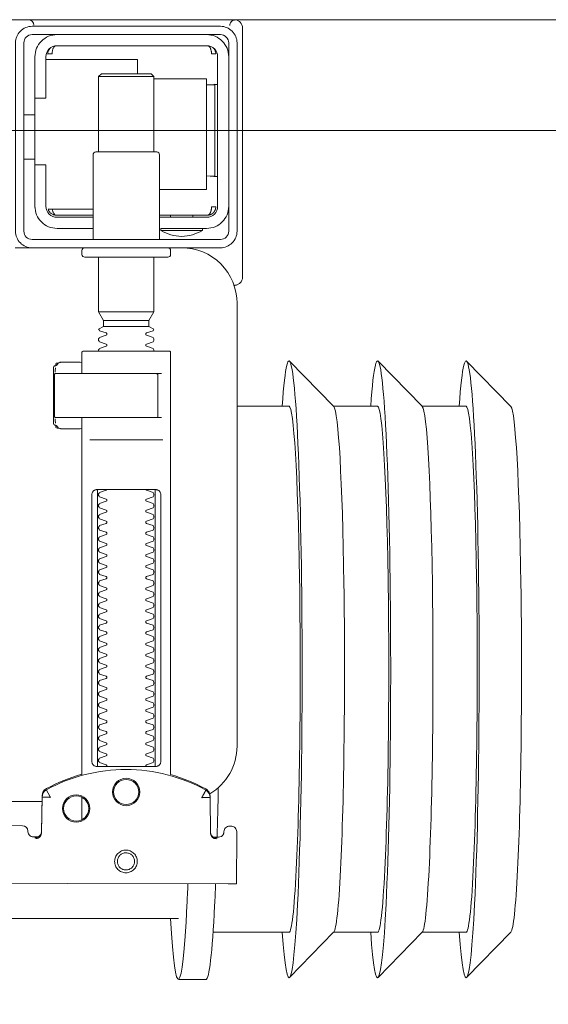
# Model space of a CAD drawing. Header units: millimetres. Extents: x 23192 to 177760, y -399809 to -79279.
# Tile 271 of 656: x 59392 to 59401, y -194639 to -194621. Entities that reach past the tile are written whole.
import ezdxf

# ---------------------------------------------------------------- set-up
doc = ezdxf.new("R2010")
doc.units = ezdxf.units.MM
doc.layers.get('0').update_dxf_attribs({"lineweight": 0})
doc.layers.add('!! 2 ZABUDOWA GK-MDF', color=54, linetype='Continuous', lineweight=13)
doc.layers.add('!!_@ wypos sanit nd', color=7, linetype='Continuous', lineweight=0, plot=False)

# ---------------------------------------------------------------- blocks, each defined once
blk = doc.blocks.new('A$Cff2eaf8b')
for points in [[(-0.18941, 0.09963), (-0.19441, 0.09963)], [(-0.24945, 0.09108), (-0.24147, 0.09927)], [(-0.24136, 0.09113), (-0.23342, 0.09113), (-0.22548, 0.09927)], [(-0.22538, 0.09113), (-0.21743, 0.09113), (-0.2095, 0.09927)], [(-0.19567, 0.09113), (-0.20939, 0.09113)], [(-0.18941, 0.08863), (-0.04454, 0.08863), (-0.04035, 0.08853), (-0.03617, 0.08824), (-0.032, 0.08775), (-0.02786, 0.08707), (-0.02376, 0.08619), (-0.0197, 0.08513), (-0.0157, 0.08388), (-0.01176, 0.08244), (-0.00789, 0.08082), (-0.0041, 0.07902), (-0.0004, 0.07705), (0.0032, 0.0749), (0.0067, 0.0726), (0.01009, 0.07012), (0.01337, 0.0675)], [(-0.19839, 0.08237), (-0.11148, 0.08219)], [(-0.19594, 0.07411), (-0.19609, 0.07411), (-0.19639, 0.07411), (-0.19593, 0.07402), (-0.19578, 0.07396), (-0.19564, 0.07387), (-0.19551, 0.07376), (-0.1954, 0.07363), (-0.19532, 0.07349), (-0.19526, 0.07333), (-0.19523, 0.07317)], [(-0.16479, 0.06647), (-0.16466, 0.07302), (-0.16465, 0.07318), (-0.16461, 0.07333), (-0.16454, 0.07348), (-0.16445, 0.07361), (-0.16435, 0.07373), (-0.16422, 0.07383), (-0.16409, 0.07391), (-0.16394, 0.07396), (-0.16349, 0.07404), (-0.1638, 0.07405), (-0.16395, 0.07405)], [(-0.172, 0.07079), (-0.172, 0.06674)], [(0.16493, 0.0675), (-0.16477, 0.0675)], [(-0.172, 0.06279), (-0.172, -0.00182)], [(-0.1852, 0.06018), (-0.1852, 0.01218)], [(-0.1748, 0.01218), (-0.1748, 0.06018)], [(-0.17342, 0.00218), (-0.18659, 0.00218)], [(-0.172, 0.00012), (-0.17167, 0.00018), (-0.1682, 0.00018), (-0.1681, 0.00018), (-0.16799, 0.00016), (-0.16789, 0.00007), (-0.16779, 0.00006), (-0.16762, 0.00005), (-0.16752, 0.00005), (-0.16741, 0.00003), (-0.1673, -0.00004), (-0.16725, -0.00018), (-0.16725, -0.00044), (-0.16711, -0.00046), (-0.16701, -0.0005), (-0.16693, -0.00056), (-0.16688, -0.0007), (-0.16688, -0.01094), (-0.16692, -0.01107), (-0.16701, -0.01115), (-0.16725, -0.0112), (-0.16725, -0.01147), (-0.16728, -0.01157), (-0.16735, -0.01164), (-0.16746, -0.01168), (-0.16762, -0.01169), (-0.16775, -0.0117), (-0.16789, -0.01172), (-0.16797, -0.01179), (-0.16807, -0.01182), (-0.1682, -0.01182), (-0.17167, -0.01182), (-0.172, -0.01177)], [(-0.16829, 0.00017), (-0.16772, 0.00003), (-0.16738, -0.00042)], [(-0.16723, -0.00083), (-0.16714, -0.00136), (-0.16713, -0.00163)], [(-0.18633, -0.00182), (-0.17526, -0.00182), (-0.17367, -0.00182)], [(-0.24945, -0.00383), (-0.24147, -0.01202)], [(-0.24136, -0.00387), (-0.23342, -0.00387), (-0.22548, -0.01202)], [(-0.22538, -0.00387), (-0.21743, -0.00387), (-0.2095, -0.01202)], [(-0.2, -0.00387), (-0.20939, -0.00387)], [(-0.18633, -0.00982), (-0.18551, -0.00982), (-0.18567, -0.00972), (-0.1857, -0.00962)], [(-0.16713, -0.01002), (-0.16714, -0.01028), (-0.16723, -0.01081)], [(-0.16738, -0.01122), (-0.16772, -0.01167), (-0.16829, -0.01182)], [(-0.1841, -0.0183), (-0.1759, -0.0183)], [(-0.1759, -0.01936), (-0.1841, -0.01936)], [(-0.175, -0.02092), (-0.185, -0.02092)], [(-0.20001, -0.0258), (-0.19988, -0.02576), (-0.19976, -0.02573), (-0.19963, -0.02571), (-0.19948, -0.02571)], [(-0.20099, -0.02721), (-0.20099, -0.0722)], [(-0.19478, -0.0384), (-0.186, -0.0384)], [(-0.192, -0.038), (-0.192, -0.0384)], [(-0.188, -0.038), (-0.188, -0.0384)], [(-0.16664, -0.0395), (-0.16666, -0.03934), (-0.16669, -0.03923), (-0.16672, -0.03912), (-0.16675, -0.03902), (-0.16679, -0.03892), (-0.16684, -0.03881), (-0.16689, -0.03872), (-0.16695, -0.03863), (-0.16702, -0.03855), (-0.1671, -0.03848), (-0.16718, -0.03843), (-0.16729, -0.0384), (-0.16718, -0.03841), (-0.16708, -0.03842), (-0.16696, -0.03845), (-0.16686, -0.03848), (-0.16677, -0.03851), (-0.16666, -0.03856), (-0.16657, -0.03861), (-0.16646, -0.03868), (-0.16636, -0.03876), (-0.16627, -0.03884), (-0.16618, -0.03894), (-0.1661, -0.03904), (-0.16603, -0.03915), (-0.16598, -0.03926), (-0.16593, -0.03938), (-0.16589, -0.0395), (-0.174, -0.0395)], [(-0.174, -0.0384), (-0.16722, -0.0384)], [(-0.185, -0.063), (-0.1945, -0.063), (-0.1945, -0.043), (-0.186, -0.043)], [(-0.19591, -0.04539), (-0.19602, -0.04539), (-0.19616, -0.04539), (-0.19632, -0.04539), (-0.1965, -0.04539)], [(-0.1615, -0.0485), (-0.1635, -0.0485)], [(-0.185, -0.0498), (-0.185, -0.06342), (-0.1845, -0.06392), (-0.1755, -0.06392), (-0.175, -0.06342), (-0.175, -0.0498)], [(-0.1615, -0.0565), (-0.1635, -0.0565)], [(-0.1965, -0.06201), (-0.19632, -0.06201), (-0.19616, -0.06201), (-0.19602, -0.06201), (-0.19591, -0.06201)], [(-0.175, -0.06342), (-0.185, -0.06342)], [(-0.182, -0.06392), (-0.182, -0.0665), (-0.1655, -0.0665)], [(-0.16636, -0.06865), (-0.16625, -0.06854), (-0.16619, -0.06847), (-0.16612, -0.06839), (-0.16606, -0.0683), (-0.16601, -0.0682), (-0.16596, -0.06811), (-0.16592, -0.06801), (-0.16589, -0.0679), (-0.16586, -0.0678), (-0.16584, -0.06769), (-0.16583, -0.06759), (-0.16583, -0.06749), (-0.16593, -0.0675), (-0.16607, -0.0675), (-0.1663, -0.0675), (-0.16641, -0.0675), (-0.16651, -0.0675), (-0.16661, -0.0675), (-0.16661, -0.0676), (-0.16662, -0.0677), (-0.16663, -0.0678), (-0.16664, -0.0679), (-0.16665, -0.068), (-0.16667, -0.06811), (-0.1667, -0.06821), (-0.16673, -0.06831), (-0.16676, -0.06841), (-0.1668, -0.06852), (-0.16685, -0.06862), (-0.1669, -0.06871), (-0.16697, -0.0688), (-0.16704, -0.06887), (-0.16712, -0.06893), (-0.16725, -0.069), (-0.19475, -0.069), (-0.19493, -0.0689), (-0.19501, -0.06882), (-0.19508, -0.06874), (-0.19513, -0.06865), (-0.19518, -0.06855), (-0.19522, -0.06846), (-0.19526, -0.06835), (-0.19529, -0.06825), (-0.19532, -0.06813), (-0.19534, -0.06803), (-0.19536, -0.06793), (-0.19537, -0.06783), (-0.19538, -0.06772), (-0.19539, -0.0676), (-0.19539, -0.0675), (-0.19617, -0.06751), (-0.19616, -0.06762), (-0.19615, -0.06772), (-0.19613, -0.06783), (-0.19611, -0.06793), (-0.19607, -0.06803), (-0.19603, -0.06813), (-0.19598, -0.06823), (-0.19593, -0.06832), (-0.19586, -0.06841), (-0.19579, -0.06849), (-0.19572, -0.06857), (-0.19563, -0.06865)]]:
    blk.add_lwpolyline(points)
for points in [[(-0.19989, 0.08236), (-0.19995, 0.07336, 0.009369), (-0.19994, 0.07293), (-0.19992, 0.07276), (-0.19986, 0.07259), (-0.19979, 0.07243), (-0.19968, 0.07229), (-0.19955, 0.07217), (-0.19941, 0.07208), (-0.19924, 0.07201), (-0.19908, 0.07197), (-0.19895, 0.07196), (-0.1988, 0.07196)], [(-0.16413, 0.07389), (-0.16324, 0.07389), (-0.16303, 0.07386), (-0.16283, 0.0738), (-0.16264, 0.07369), (-0.16249, 0.07354), (-0.16237, 0.07337), (-0.16228, 0.07317), (-0.16225, 0.07297, 0.002299), (-0.16224, 0.07285, 0.40455), (-0.16124, 0.07188), (-0.11145, 0.07178)], [(-0.19576, 0.07395), (-0.19665, 0.07395, 0.282591), (-0.19754, 0.0734), (-0.19758, 0.07331), (-0.19761, 0.0732), (-0.19763, 0.07311), (-0.19764, 0.07296, -0.415352), (-0.19865, 0.07196)], [(-0.19623, 0.07426), (-0.19588, 0.0742), (-0.19555, 0.07399), (-0.19533, 0.07367), (-0.19523, 0.07332), (-0.19513, 0.06676), (-0.19513, 0.0667, 0.265347), (-0.19435, 0.06544, 0.125711), (-0.17997, 0.06173, 0.125711), (-0.16558, 0.06538, 0.26954), (-0.1648, 0.06667), (-0.16467, 0.07322), (-0.16464, 0.07344), (-0.16456, 0.07365), (-0.16444, 0.07383), (-0.16428, 0.07399), (-0.1641, 0.0741), (-0.16389, 0.07417), (-0.16368, 0.0742)], [(-0.15993, -0.0325), (-0.17249, -0.0325, 0.405519), (-0.172, -0.032), (-0.172, -0.0313, 0.414214), (-0.1725, -0.0308), (-0.1875, -0.0308, 0.414214), (-0.188, -0.0313), (-0.188, -0.032, 0.405519), (-0.18751, -0.0325), (-0.19, -0.0325, -0.414214), (-0.2, -0.0225), (-0.2, 0.0575, -0.266001), (-0.19506, 0.06612)], [(-0.19513, 0.06651), (-0.19511, 0.06632), (-0.19509, 0.06622), (-0.19506, 0.06612), (-0.19503, 0.06602), (-0.19498, 0.06592), (-0.19493, 0.06582), (-0.19488, 0.06573), (-0.19482, 0.06564), (-0.19475, 0.06556), (-0.19468, 0.06548), (-0.1946, 0.06541), (-0.19452, 0.06535), (-0.19443, 0.06529), (-0.19434, 0.06524), (-0.19358, 0.06483), (-0.19281, 0.06445), (-0.19203, 0.0641), (-0.19125, 0.06376), (-0.19045, 0.06345), (-0.18964, 0.06316), (-0.18882, 0.06289), (-0.188, 0.06265), (-0.188, -0.01362, 0.414214), (-0.1878, -0.01382), (-0.17545, -0.01382), (-0.1722, -0.01382, 0.414214), (-0.172, -0.01362), (-0.172, -0.00982)], [(-0.172, 0.0626), (-0.17117, 0.06284), (-0.17034, 0.0631), (-0.16952, 0.06339), (-0.16872, 0.0637), (-0.16792, 0.06404), (-0.16713, 0.06439), (-0.16635, 0.06477), (-0.16558, 0.06518), (-0.16557, 0.06518, 0.269546), (-0.16479, 0.06647)], [(-0.18353, 0.01118, 0.182836), (-0.18364, 0.01127), (-0.18485, 0.01168, 0.050055), (-0.185, 0.01194), (-0.185, 0.01222, 0.050055), (-0.18485, 0.01248), (-0.18364, 0.01289, 0.719897), (-0.18364, 0.01327), (-0.18485, 0.01368, 0.050055), (-0.185, 0.01394), (-0.185, 0.01422, 0.050055), (-0.18485, 0.01448), (-0.18364, 0.01489, 0.719897), (-0.18364, 0.01527), (-0.18485, 0.01568, 0.050055), (-0.185, 0.01594), (-0.185, 0.01622, 0.050055), (-0.18485, 0.01648), (-0.18364, 0.01689, 0.719897), (-0.18364, 0.01727), (-0.18485, 0.01768, 0.050055), (-0.185, 0.01794), (-0.185, 0.01822, 0.050055), (-0.18485, 0.01848), (-0.18364, 0.01889, 0.719897), (-0.18364, 0.01927), (-0.18485, 0.01968, 0.050055), (-0.185, 0.01994), (-0.185, 0.02022, 0.050055), (-0.18485, 0.02048), (-0.18364, 0.02089, 0.719897), (-0.18364, 0.02127), (-0.18485, 0.02168, 0.050055), (-0.185, 0.02194), (-0.185, 0.02222, 0.050055), (-0.18485, 0.02248), (-0.18364, 0.02289, 0.719897), (-0.18364, 0.02327), (-0.18485, 0.02368, 0.050055), (-0.185, 0.02394), (-0.185, 0.02422, 0.050055), (-0.18485, 0.02448), (-0.18364, 0.02489, 0.719897), (-0.18364, 0.02527), (-0.18485, 0.02568, 0.050055), (-0.185, 0.02594), (-0.185, 0.02622, 0.050055), (-0.18485, 0.02648), (-0.18364, 0.02689, 0.719897), (-0.18364, 0.02727), (-0.18485, 0.02768, 0.050055), (-0.185, 0.02794), (-0.185, 0.02822, 0.050055), (-0.18485, 0.02848), (-0.18364, 0.02889, 0.719897), (-0.18364, 0.02927), (-0.18485, 0.02968, 0.050055), (-0.185, 0.02994), (-0.185, 0.03022, 0.050055), (-0.18485, 0.03048), (-0.18364, 0.03089, 0.719897), (-0.18364, 0.03127), (-0.18485, 0.03168, 0.050055), (-0.185, 0.03194), (-0.185, 0.03222, 0.050055), (-0.18485, 0.03248), (-0.18364, 0.03289, 0.719897), (-0.18364, 0.03327), (-0.18485, 0.03368, 0.050055), (-0.185, 0.03394), (-0.185, 0.03422, 0.050055), (-0.18485, 0.03448), (-0.18364, 0.03489, 0.719897), (-0.18364, 0.03527), (-0.18485, 0.03568, 0.050055), (-0.185, 0.03594), (-0.185, 0.03622, 0.050055), (-0.18485, 0.03648), (-0.18364, 0.03689, 0.719897), (-0.18364, 0.03727), (-0.18485, 0.03768, 0.050055), (-0.185, 0.03794), (-0.185, 0.03822, 0.050055), (-0.18485, 0.03848), (-0.18364, 0.03889, 0.719897), (-0.18364, 0.03927), (-0.18485, 0.03968, 0.050055), (-0.185, 0.03994), (-0.185, 0.04022, 0.050055), (-0.18485, 0.04048), (-0.18364, 0.04089, 0.719897), (-0.18364, 0.04127), (-0.18485, 0.04168, 0.050055), (-0.185, 0.04194), (-0.185, 0.04222, 0.050055), (-0.18485, 0.04248), (-0.18364, 0.04289, 0.719897), (-0.18364, 0.04327), (-0.18485, 0.04368, 0.050055), (-0.185, 0.04394), (-0.185, 0.04422, 0.050055), (-0.18485, 0.04448), (-0.18364, 0.04489, 0.719897), (-0.18364, 0.04527), (-0.18485, 0.04568, 0.050055), (-0.185, 0.04594), (-0.185, 0.04622, 0.050055), (-0.18485, 0.04648), (-0.18364, 0.04689, 0.719897), (-0.18364, 0.04727), (-0.18485, 0.04768, 0.050055), (-0.185, 0.04794), (-0.185, 0.04822, 0.050055), (-0.18485, 0.04848), (-0.18364, 0.04889, 0.719897), (-0.18364, 0.04927), (-0.18485, 0.04968, 0.050055), (-0.185, 0.04994), (-0.185, 0.05022, 0.050055), (-0.18485, 0.05048), (-0.18364, 0.05089, 0.719897), (-0.18364, 0.05127), (-0.18485, 0.05168, 0.050055), (-0.185, 0.05194), (-0.185, 0.05222, 0.050055), (-0.18485, 0.05248), (-0.18364, 0.05289, 0.719897), (-0.18364, 0.05327), (-0.18485, 0.05368, 0.050055), (-0.185, 0.05394), (-0.185, 0.05422, 0.050055), (-0.18485, 0.05448), (-0.18364, 0.05489, 0.719897), (-0.18364, 0.05527), (-0.18485, 0.05568, 0.050055), (-0.185, 0.05594), (-0.185, 0.05622, 0.050055), (-0.18485, 0.05648), (-0.18364, 0.05689, 0.719897), (-0.18364, 0.05727), (-0.18485, 0.05768, 0.050055), (-0.185, 0.05794), (-0.185, 0.05822, 0.050055), (-0.18485, 0.05848), (-0.18364, 0.05889, 0.719897), (-0.18364, 0.05927), (-0.18485, 0.05968, 0.050055), (-0.185, 0.05994), (-0.185, 0.06022, 0.050055), (-0.18485, 0.06048), (-0.18364, 0.06089, 0.474594), (-0.18353, 0.06118)], [(-0.17647, 0.06118, 0.474594), (-0.17636, 0.06089), (-0.17515, 0.06048, 0.050055), (-0.175, 0.06022), (-0.175, 0.05994, 0.050055), (-0.17515, 0.05968), (-0.17636, 0.05927, 0.719897), (-0.17636, 0.05889), (-0.17515, 0.05848, 0.050055), (-0.175, 0.05822), (-0.175, 0.05794, 0.050055), (-0.17515, 0.05768), (-0.17636, 0.05727, 0.719897), (-0.17636, 0.05689), (-0.17515, 0.05648, 0.050055), (-0.175, 0.05622), (-0.175, 0.05594, 0.050055), (-0.17515, 0.05568), (-0.17636, 0.05527, 0.719897), (-0.17636, 0.05489), (-0.17515, 0.05448, 0.050055), (-0.175, 0.05422), (-0.175, 0.05394, 0.050055), (-0.17515, 0.05368), (-0.17636, 0.05327, 0.719897), (-0.17636, 0.05289), (-0.17515, 0.05248, 0.050055), (-0.175, 0.05222), (-0.175, 0.05194, 0.050055), (-0.17515, 0.05168), (-0.17636, 0.05127, 0.719897), (-0.17636, 0.05089), (-0.17515, 0.05048, 0.050055), (-0.175, 0.05022), (-0.175, 0.04994, 0.050055), (-0.17515, 0.04968), (-0.17636, 0.04927, 0.719897), (-0.17636, 0.04889), (-0.17515, 0.04848, 0.050055), (-0.175, 0.04822), (-0.175, 0.04794, 0.050055), (-0.17515, 0.04768), (-0.17636, 0.04727, 0.719897), (-0.17636, 0.04689), (-0.17515, 0.04648, 0.050055), (-0.175, 0.04622), (-0.175, 0.04594, 0.050055), (-0.17515, 0.04568), (-0.17636, 0.04527, 0.719897), (-0.17636, 0.04489), (-0.17515, 0.04448, 0.050055), (-0.175, 0.04422), (-0.175, 0.04394, 0.050055), (-0.17515, 0.04368), (-0.17636, 0.04327, 0.719897), (-0.17636, 0.04289), (-0.17515, 0.04248, 0.050055), (-0.175, 0.04222), (-0.175, 0.04194, 0.050055), (-0.17515, 0.04168), (-0.17636, 0.04127, 0.719897), (-0.17636, 0.04089), (-0.17515, 0.04048, 0.050055), (-0.175, 0.04022), (-0.175, 0.03994, 0.050055), (-0.17515, 0.03968), (-0.17636, 0.03927, 0.719897), (-0.17636, 0.03889), (-0.17515, 0.03848, 0.050055), (-0.175, 0.03822), (-0.175, 0.03794, 0.050055), (-0.17515, 0.03768), (-0.17636, 0.03727, 0.719897), (-0.17636, 0.03689), (-0.17515, 0.03648, 0.050055), (-0.175, 0.03622), (-0.175, 0.03594, 0.050055), (-0.17515, 0.03568), (-0.17636, 0.03527, 0.719897), (-0.17636, 0.03489), (-0.17515, 0.03448, 0.050055), (-0.175, 0.03422), (-0.175, 0.03394, 0.050055), (-0.17515, 0.03368), (-0.17636, 0.03327, 0.719897), (-0.17636, 0.03289), (-0.17515, 0.03248, 0.050055), (-0.175, 0.03222), (-0.175, 0.03194, 0.050055), (-0.17515, 0.03168), (-0.17636, 0.03127, 0.719897), (-0.17636, 0.03089), (-0.17515, 0.03048, 0.050055), (-0.175, 0.03022), (-0.175, 0.02994, 0.050055), (-0.17515, 0.02968), (-0.17636, 0.02927, 0.719897), (-0.17636, 0.02889), (-0.17515, 0.02848, 0.050055), (-0.175, 0.02822), (-0.175, 0.02794, 0.050055), (-0.17515, 0.02768), (-0.17636, 0.02727, 0.719897), (-0.17636, 0.02689), (-0.17515, 0.02648, 0.050055), (-0.175, 0.02622), (-0.175, 0.02594, 0.050055), (-0.17515, 0.02568), (-0.17636, 0.02527, 0.719897), (-0.17636, 0.02489), (-0.17515, 0.02448, 0.050055), (-0.175, 0.02422), (-0.175, 0.02394, 0.050055), (-0.17515, 0.02368), (-0.17636, 0.02327, 0.719897), (-0.17636, 0.02289), (-0.17515, 0.02248, 0.050055), (-0.175, 0.02222), (-0.175, 0.02194, 0.050055), (-0.17515, 0.02168), (-0.17636, 0.02127, 0.719897), (-0.17636, 0.02089), (-0.17515, 0.02048, 0.050055), (-0.175, 0.02022), (-0.175, 0.01994, 0.050055), (-0.17515, 0.01968), (-0.17636, 0.01927, 0.719897), (-0.17636, 0.01889), (-0.17515, 0.01848, 0.050055), (-0.175, 0.01822), (-0.175, 0.01794, 0.050055), (-0.17515, 0.01768), (-0.17636, 0.01727, 0.719897), (-0.17636, 0.01689), (-0.17515, 0.01648, 0.050055), (-0.175, 0.01622), (-0.175, 0.01594, 0.050055), (-0.17515, 0.01568), (-0.17636, 0.01527, 0.719897), (-0.17636, 0.01489), (-0.17515, 0.01448, 0.050055), (-0.175, 0.01422), (-0.175, 0.01394, 0.050055), (-0.17515, 0.01368), (-0.17636, 0.01327, 0.719897), (-0.17636, 0.01289), (-0.17515, 0.01248, 0.050055), (-0.175, 0.01222), (-0.175, 0.01194, 0.050055), (-0.17515, 0.01168), (-0.17636, 0.01127, 0.182836), (-0.17647, 0.01118)], [(-0.1857, -0.00202), (-0.1857, -0.00962), (-0.1857, -0.00202), (-0.18567, -0.00192), (-0.18559, -0.00184), (-0.17696, -0.00182), (-0.16725, -0.00182, -0.414214), (-0.16705, -0.00202), (-0.16705, -0.00962, -0.414214), (-0.16725, -0.00982), (-0.18543, -0.00982), (-0.18553, -0.00978), (-0.1856, -0.00962)], [(-0.185, -0.01382), (-0.185, -0.01406, -0.050055), (-0.18485, -0.01432), (-0.18364, -0.01473, -0.719897), (-0.18364, -0.01511), (-0.18485, -0.01552, -0.050055), (-0.185, -0.01578), (-0.185, -0.01606, -0.050055), (-0.18485, -0.01632), (-0.18364, -0.01673, -0.719897), (-0.18364, -0.01711), (-0.18485, -0.01752, -0.050055), (-0.185, -0.01778), (-0.1841, -0.0183), (-0.1841, -0.01936), (-0.185, -0.02092), (-0.185, -0.0308)], [(-0.175, -0.01382), (-0.175, -0.01406, 0.050055), (-0.17515, -0.01432), (-0.17636, -0.01473, 0.719897), (-0.17636, -0.01511), (-0.17515, -0.01552, 0.050055), (-0.175, -0.01578), (-0.175, -0.01606, 0.050055), (-0.17515, -0.01632), (-0.17636, -0.01673, 0.719897), (-0.17636, -0.01711), (-0.17515, -0.01752, 0.050055), (-0.175, -0.01778), (-0.1759, -0.0183), (-0.1759, -0.01936), (-0.175, -0.02092), (-0.175, -0.0308)], [(-0.20011, -0.02584, 0.091301), (-0.20056, -0.02614, 0.198909), (-0.20099, -0.02721)], [(-0.19945, -0.02578, 0.170835), (-0.20011, -0.02584)], [(-0.18625, -0.03562, 0.119096), (-0.19, -0.03454, 0.119096), (-0.19375, -0.03562)], [(-0.186, -0.034), (-0.186, -0.0493, 0.414214), (-0.1855, -0.0498), (-0.1745, -0.0498, 0.414214), (-0.174, -0.0493), (-0.174, -0.034)], [(-0.1985, -0.04, -0.414214), (-0.1945, -0.036), (-0.18625, -0.036), (-0.18625, -0.03562), (-0.19375, -0.03562), (-0.19375, -0.036)], [(-0.174, -0.036), (-0.1675, -0.036, -0.414214), (-0.1635, -0.04), (-0.16353, -0.0395)], [(-0.186, -0.038), (-0.1945, -0.038, 0.414214), (-0.1965, -0.04), (-0.1965, -0.067, 0.414214), (-0.1945, -0.069), (-0.1675, -0.069, 0.414214), (-0.1655, -0.067), (-0.1655, -0.0595), (-0.1635, -0.0595), (-0.1635, -0.04)], [(-0.1635, -0.0475), (-0.1655, -0.0475), (-0.1655, -0.04, 0.414214), (-0.1675, -0.038), (-0.174, -0.038)], [(-0.1945, -0.06193), (-0.19515, -0.06194), (-0.19542, -0.06194), (-0.1956, -0.06194), (-0.19567, -0.06194, 0.116465), (-0.19589, -0.062), (-0.19601, -0.06205), (-0.19601, -0.04535), (-0.19589, -0.0454, 0.116465), (-0.19567, -0.04546), (-0.19542, -0.04546), (-0.19515, -0.04546), (-0.1945, -0.04547)], [(-0.1675, -0.071, 0.414214), (-0.1635, -0.067), (-0.1635, -0.0595)], [(-0.1985, -0.067, 0.414214), (-0.1945, -0.071)], [(-0.20099, -0.0722, 0.198909), (-0.20056, -0.07326, 0.091301), (-0.20011, -0.07356)], [(-0.16237, -0.07369), (-0.1625, -0.07369), (-0.16269, -0.07369), (-0.16294, -0.07369), (-0.16323, -0.07369), (-0.16357, -0.07369), (-0.16393, -0.07369), (-0.16428, -0.07369), (-0.19771, -0.07369), (-0.19841, -0.07369), (-0.19903, -0.07369), (-0.19948, -0.07369), (-0.19961, -0.07369), (-0.19973, -0.07367), (-0.19984, -0.07365), (-0.20003, -0.07359, 0.517033), (-0.1987, -0.07266)], [(-0.1633, -0.0727, 0.412536), (-0.1623, -0.0737), (-0.11251, -0.0737), (-0.11222, -0.07367), (-0.11194, -0.07358), (-0.11168, -0.07345), (-0.11145, -0.07326), (-0.11126, -0.07304), (-0.11112, -0.07278), (-0.11104, -0.0725)]]:
    blk.add_lwpolyline(points, format="xyb")
for points in [[(-0.17994, 0.08038), (-0.17974, 0.08037), (-0.17954, 0.08034), (-0.17935, 0.08029), (-0.17916, 0.08022), (-0.17897, 0.08013), (-0.1788, 0.08003), (-0.17864, 0.07991), (-0.17849, 0.07978), (-0.17836, 0.07963), (-0.17824, 0.07947), (-0.17814, 0.07929), (-0.17805, 0.07911), (-0.17798, 0.07892), (-0.17793, 0.07873), (-0.17791, 0.07853), (-0.1779, 0.07833), (-0.17791, 0.07813), (-0.17794, 0.07793), (-0.17799, 0.07773), (-0.17805, 0.07754), (-0.17814, 0.07736), (-0.17824, 0.07719), (-0.17836, 0.07703), (-0.1785, 0.07688), (-0.17865, 0.07675), (-0.17881, 0.07663), (-0.17898, 0.07652), (-0.17916, 0.07644), (-0.17935, 0.07637), (-0.17955, 0.07632), (-0.17975, 0.07629), (-0.17995, 0.07628), (-0.18015, 0.07629), (-0.18035, 0.07632), (-0.18054, 0.07637), (-0.18073, 0.07644), (-0.18091, 0.07653), (-0.18109, 0.07663), (-0.18125, 0.07675), (-0.18139, 0.07689), (-0.18153, 0.07704), (-0.18165, 0.0772), (-0.18175, 0.07737), (-0.18184, 0.07755), (-0.1819, 0.07774), (-0.18195, 0.07794), (-0.18198, 0.07813), (-0.18199, 0.07834), (-0.18198, 0.07854), (-0.18195, 0.07873), (-0.1819, 0.07893), (-0.18183, 0.07912), (-0.18175, 0.0793), (-0.18164, 0.07947), (-0.18152, 0.07963), (-0.18139, 0.07978), (-0.18124, 0.07992), (-0.18108, 0.08004), (-0.18091, 0.08014), (-0.18072, 0.08022), (-0.18053, 0.08029), (-0.18034, 0.08034), (-0.18014, 0.08037)], [(-0.17994, 0.07987), (-0.17979, 0.07987), (-0.17964, 0.07984), (-0.17949, 0.07981), (-0.17935, 0.07976), (-0.17921, 0.07969), (-0.17908, 0.07961), (-0.17896, 0.07952), (-0.17885, 0.07942), (-0.17874, 0.07931), (-0.17865, 0.07918), (-0.17858, 0.07905), (-0.17851, 0.07892), (-0.17846, 0.07877), (-0.17842, 0.07862), (-0.1784, 0.07847), (-0.17839, 0.07832), (-0.1784, 0.07817), (-0.17842, 0.07802), (-0.17846, 0.07787), (-0.17851, 0.07773), (-0.17858, 0.07759), (-0.17866, 0.07746), (-0.17875, 0.07734), (-0.17885, 0.07723), (-0.17896, 0.07712), (-0.17909, 0.07703), (-0.17922, 0.07696), (-0.17935, 0.07689), (-0.1795, 0.07684), (-0.17964, 0.0768), (-0.1798, 0.07678), (-0.17995, 0.07677), (-0.1801, 0.07678), (-0.18025, 0.07681), (-0.1804, 0.07684), (-0.18054, 0.07689), (-0.18068, 0.07696), (-0.18081, 0.07704), (-0.18093, 0.07713), (-0.18104, 0.07723), (-0.18114, 0.07734), (-0.18123, 0.07747), (-0.18131, 0.0776), (-0.18138, 0.07773), (-0.18143, 0.07788), (-0.18146, 0.07803), (-0.18149, 0.07818), (-0.18149, 0.07833), (-0.18149, 0.07848), (-0.18146, 0.07863), (-0.18143, 0.07878), (-0.18137, 0.07892), (-0.18131, 0.07906), (-0.18123, 0.07919), (-0.18114, 0.07931), (-0.18104, 0.07942), (-0.18092, 0.07952), (-0.1808, 0.07962), (-0.18067, 0.07969), (-0.18053, 0.07976), (-0.18039, 0.07981), (-0.18024, 0.07985), (-0.18009, 0.07987)], [(-0.17471, 0.06118), (-0.17462, 0.06118), (-0.17454, 0.06117), (-0.17445, 0.06115), (-0.17437, 0.06113), (-0.17428, 0.06109), (-0.1742, 0.06105), (-0.17413, 0.061), (-0.17406, 0.06095), (-0.174, 0.06088), (-0.17394, 0.06081), (-0.17389, 0.06072), (-0.17384, 0.06062), (-0.17381, 0.06052), (-0.17378, 0.06041), (-0.17376, 0.06029), (-0.17376, 0.06018), (-0.17376, 0.01218), (-0.17376, 0.01206), (-0.17378, 0.01195), (-0.17381, 0.01184), (-0.17384, 0.01173), (-0.17389, 0.01164), (-0.17394, 0.01155), (-0.174, 0.01148), (-0.17406, 0.01141), (-0.17413, 0.01135), (-0.1742, 0.01131), (-0.17428, 0.01126), (-0.17437, 0.01123), (-0.17445, 0.01121), (-0.17454, 0.01119), (-0.17462, 0.01118), (-0.17471, 0.01118), (-0.18529, 0.01118), (-0.18538, 0.01118), (-0.18547, 0.01119), (-0.18555, 0.01121), (-0.18564, 0.01123), (-0.18572, 0.01126), (-0.1858, 0.01131), (-0.18587, 0.01135), (-0.18594, 0.01141), (-0.18601, 0.01148), (-0.18606, 0.01155), (-0.18612, 0.01164), (-0.18616, 0.01173), (-0.1862, 0.01184), (-0.18623, 0.01195), (-0.18624, 0.01206), (-0.18625, 0.01218), (-0.18625, 0.06018), (-0.18624, 0.06029), (-0.18623, 0.06041), (-0.1862, 0.06052), (-0.18616, 0.06062), (-0.18612, 0.06072), (-0.18606, 0.06081), (-0.18601, 0.06088), (-0.18594, 0.06095), (-0.18587, 0.061), (-0.1858, 0.06105), (-0.18572, 0.06109), (-0.18564, 0.06113), (-0.18555, 0.06115), (-0.18547, 0.06117), (-0.18538, 0.06118), (-0.18529, 0.06118)], [(-0.19467, -0.0384), (-0.19467, -0.0384), (-0.19467, -0.0384), (-0.19466, -0.0384), (-0.19466, -0.0384), (-0.19466, -0.0384), (-0.19466, -0.0384), (-0.19466, -0.0384), (-0.19466, -0.0384), (-0.19466, -0.0384), (-0.19466, -0.0384), (-0.19466, -0.0384), (-0.19466, -0.0384), (-0.19466, -0.0384), (-0.19466, -0.0384), (-0.19467, -0.0384), (-0.19467, -0.0384), (-0.19467, -0.0384), (-0.19467, -0.0384), (-0.19467, -0.0384), (-0.19468, -0.0384), (-0.19468, -0.0384), (-0.19468, -0.0384), (-0.19469, -0.0384), (-0.1947, -0.0384), (-0.19471, -0.0384), (-0.19471, -0.0384), (-0.19471, -0.0384), (-0.19471, -0.0384), (-0.19472, -0.0384), (-0.19472, -0.0384), (-0.19472, -0.0384), (-0.19472, -0.03841), (-0.19473, -0.03841), (-0.19473, -0.03841), (-0.19473, -0.03841), (-0.19473, -0.03841), (-0.19473, -0.03841), (-0.19474, -0.03841), (-0.19474, -0.03841), (-0.19474, -0.03841), (-0.19474, -0.03841), (-0.19474, -0.03841), (-0.19474, -0.03841), (-0.19475, -0.03841), (-0.19475, -0.03841), (-0.19475, -0.03841), (-0.19475, -0.03841), (-0.19476, -0.03841), (-0.19476, -0.03841), (-0.19476, -0.03841), (-0.19476, -0.03841), (-0.19477, -0.03842), (-0.19477, -0.03842), (-0.19477, -0.03842), (-0.19478, -0.03842), (-0.19479, -0.03842), (-0.19479, -0.03842), (-0.1948, -0.03843), (-0.19481, -0.03843), (-0.19481, -0.03843), (-0.19482, -0.03844), (-0.19483, -0.03844), (-0.19484, -0.03844), (-0.19484, -0.03845), (-0.19485, -0.03845), (-0.19486, -0.03845), (-0.19486, -0.03846), (-0.19487, -0.03846), (-0.19488, -0.03847), (-0.19489, -0.03847), (-0.19489, -0.03848), (-0.1949, -0.03848), (-0.19491, -0.03849), (-0.19491, -0.03849), (-0.19492, -0.0385), (-0.19493, -0.0385), (-0.19493, -0.03851), (-0.19494, -0.03851), (-0.19495, -0.03852), (-0.19495, -0.03852), (-0.19496, -0.03853), (-0.19497, -0.03854), (-0.19497, -0.03854), (-0.19498, -0.03855), (-0.19499, -0.03856), (-0.19499, -0.03856), (-0.195, -0.03857), (-0.19501, -0.03858), (-0.19501, -0.03859), (-0.19502, -0.03859), (-0.19503, -0.0386), (-0.19503, -0.03861), (-0.19504, -0.03862), (-0.19505, -0.03862), (-0.19505, -0.03863), (-0.19506, -0.03864), (-0.19507, -0.03865), (-0.19507, -0.03866), (-0.19508, -0.03867), (-0.19508, -0.03868), (-0.19509, -0.03869), (-0.1951, -0.03869), (-0.1951, -0.0387), (-0.19511, -0.03871), (-0.19511, -0.03872), (-0.19512, -0.03873), (-0.19512, -0.03874), (-0.19513, -0.03875), (-0.19514, -0.03876), (-0.19514, -0.03877), (-0.19515, -0.03878), (-0.19515, -0.03879), (-0.19516, -0.0388), (-0.19516, -0.03881), (-0.19517, -0.03882), (-0.19517, -0.03884), (-0.19518, -0.03885), (-0.19518, -0.03886), (-0.19519, -0.03887), (-0.1952, -0.03888), (-0.1952, -0.03889), (-0.19521, -0.0389), (-0.19521, -0.03891), (-0.19521, -0.03893), (-0.19522, -0.03894), (-0.19522, -0.03895), (-0.19523, -0.03896), (-0.19523, -0.03897), (-0.19524, -0.03899), (-0.19524, -0.039), (-0.19525, -0.03901), (-0.19525, -0.03902), (-0.19526, -0.03905), (-0.19527, -0.03907), (-0.19528, -0.0391), (-0.19528, -0.03912), (-0.19529, -0.03915), (-0.1953, -0.03918), (-0.19531, -0.0392), (-0.19531, -0.03923), (-0.19532, -0.03926), (-0.19532, -0.03928), (-0.19533, -0.03931), (-0.19533, -0.03933), (-0.19534, -0.03936), (-0.19534, -0.03939), (-0.19535, -0.03941), (-0.19535, -0.03944), (-0.19536, -0.03947), (-0.19536, -0.03949), (-0.19536, -0.03952), (-0.19537, -0.03955), (-0.19537, -0.03957), (-0.19537, -0.0396), (-0.19537, -0.03961), (-0.19537, -0.03962), (-0.19538, -0.03963), (-0.19538, -0.03963), (-0.19538, -0.03964), (-0.19538, -0.03965), (-0.19538, -0.03965), (-0.19538, -0.03966), (-0.19538, -0.03966), (-0.19538, -0.03967), (-0.19538, -0.03967), (-0.19538, -0.03968), (-0.19538, -0.03969), (-0.19538, -0.03969), (-0.19538, -0.0397), (-0.19538, -0.0397), (-0.19538, -0.0397), (-0.19538, -0.03971), (-0.19538, -0.03971), (-0.19538, -0.03972), (-0.19538, -0.03972), (-0.19538, -0.03972), (-0.19538, -0.03973), (-0.19538, -0.03973), (-0.19538, -0.03973), (-0.19538, -0.03974), (-0.19538, -0.03974), (-0.19538, -0.03974), (-0.19538, -0.03974), (-0.19538, -0.03975), (-0.19538, -0.03975), (-0.19538, -0.03975), (-0.19538, -0.03976), (-0.19538, -0.03976), (-0.19538, -0.03977), (-0.19538, -0.03977), (-0.19539, -0.03978), (-0.19539, -0.03978), (-0.19539, -0.03979), (-0.19539, -0.03979), (-0.19539, -0.03979), (-0.19539, -0.0398), (-0.19539, -0.0398), (-0.19539, -0.03981), (-0.19539, -0.03981), (-0.19539, -0.03982), (-0.19538, -0.03982), (-0.19538, -0.03983), (-0.19538, -0.03983), (-0.19538, -0.03984), (-0.19538, -0.03984), (-0.19538, -0.03984), (-0.19538, -0.03985), (-0.19538, -0.03986), (-0.19538, -0.03986), (-0.19538, -0.03987), (-0.19538, -0.03987), (-0.19538, -0.03987), (-0.19538, -0.03988), (-0.19538, -0.03988), (-0.19538, -0.03989), (-0.19538, -0.03989), (-0.19538, -0.03989), (-0.19538, -0.03989), (-0.19538, -0.0399), (-0.19538, -0.0399), (-0.19539, -0.0399), (-0.19539, -0.0399), (-0.19539, -0.0399), (-0.19539, -0.0399), (-0.19539, -0.0399), (-0.19539, -0.03991), (-0.1954, -0.03991), (-0.1954, -0.03991), (-0.1954, -0.03991), (-0.1954, -0.03991), (-0.1954, -0.03991), (-0.19541, -0.03991), (-0.19541, -0.03991), (-0.19542, -0.03991), (-0.19542, -0.03991), (-0.19543, -0.0399), (-0.19544, -0.0399), (-0.19545, -0.0399), (-0.19545, -0.0399), (-0.19546, -0.0399), (-0.19546, -0.0399), (-0.19547, -0.0399), (-0.19547, -0.0399), (-0.19548, -0.0399), (-0.19549, -0.0399), (-0.1955, -0.0399), (-0.1955, -0.0399), (-0.19551, -0.0399), (-0.19552, -0.0399), (-0.19553, -0.0399), (-0.19554, -0.0399), (-0.19555, -0.0399), (-0.19556, -0.0399), (-0.19557, -0.0399), (-0.19558, -0.0399), (-0.19559, -0.0399), (-0.19561, -0.0399), (-0.19564, -0.0399), (-0.19566, -0.0399), (-0.19568, -0.0399), (-0.1957, -0.0399), (-0.19574, -0.0399), (-0.19576, -0.0399), (-0.19578, -0.0399), (-0.19595, -0.0399), (-0.19596, -0.0399), (-0.19598, -0.0399), (-0.19599, -0.0399), (-0.19601, -0.0399), (-0.19602, -0.0399), (-0.19603, -0.0399), (-0.19604, -0.0399), (-0.19605, -0.0399), (-0.19606, -0.0399), (-0.19607, -0.0399), (-0.19608, -0.0399), (-0.19609, -0.0399), (-0.1961, -0.0399), (-0.19611, -0.0399), (-0.19612, -0.0399), (-0.19613, -0.03989), (-0.19614, -0.03989), (-0.19614, -0.03989), (-0.19615, -0.03989), (-0.19615, -0.03989), (-0.19615, -0.03989), (-0.19615, -0.03989), (-0.19616, -0.03989), (-0.19616, -0.03989), (-0.19616, -0.03989), (-0.19616, -0.0399), (-0.19616, -0.0399), (-0.19616, -0.0399), (-0.19616, -0.0399), (-0.19616, -0.0399), (-0.19617, -0.0399), (-0.19617, -0.03991), (-0.19617, -0.03991), (-0.19617, -0.03991), (-0.19617, -0.03991), (-0.19617, -0.03991), (-0.19617, -0.03991), (-0.19617, -0.03991), (-0.19617, -0.03991), (-0.19617, -0.03991), (-0.19617, -0.03991), (-0.19617, -0.0399), (-0.19617, -0.0399), (-0.19617, -0.0399), (-0.19617, -0.03989), (-0.19617, -0.03989), (-0.19617, -0.03989), (-0.19617, -0.03988), (-0.19617, -0.03987), (-0.19617, -0.03986), (-0.19617, -0.03985), (-0.19617, -0.03984), (-0.19617, -0.03984), (-0.19617, -0.03984), (-0.19617, -0.03983), (-0.19617, -0.03983), (-0.19617, -0.03982), (-0.19617, -0.03982), (-0.19617, -0.03981), (-0.19616, -0.0398), (-0.19616, -0.03979), (-0.19616, -0.03979), (-0.19616, -0.03978), (-0.19616, -0.03978), (-0.19616, -0.03977), (-0.19616, -0.03977), (-0.19616, -0.03977), (-0.19616, -0.03976), (-0.19616, -0.03976), (-0.19616, -0.03975), (-0.19616, -0.03975), (-0.19616, -0.03974), (-0.19616, -0.03974), (-0.19616, -0.03973), (-0.19616, -0.03973), (-0.19616, -0.03972), (-0.19616, -0.03972), (-0.19616, -0.03972), (-0.19616, -0.03972), (-0.19616, -0.03971), (-0.19616, -0.03971), (-0.19616, -0.0397), (-0.19615, -0.0397), (-0.19615, -0.0397), (-0.19615, -0.03969), (-0.19615, -0.03969), (-0.19615, -0.03968), (-0.19615, -0.03967), (-0.19615, -0.03967), (-0.19615, -0.03966), (-0.19615, -0.03966), (-0.19615, -0.03965), (-0.19615, -0.03964), (-0.19614, -0.03964), (-0.19614, -0.03963), (-0.19614, -0.03962), (-0.19614, -0.03962), (-0.19614, -0.03961), (-0.19614, -0.0396), (-0.19614, -0.03959), (-0.19613, -0.03958), (-0.19613, -0.03958), (-0.19613, -0.03957), (-0.19613, -0.03955), (-0.19612, -0.03954), (-0.19612, -0.03952), (-0.19611, -0.0395), (-0.19611, -0.03949), (-0.1961, -0.03947), (-0.1961, -0.03945), (-0.19609, -0.03944), (-0.19609, -0.03942), (-0.19608, -0.03941), (-0.19608, -0.03939), (-0.19607, -0.03937), (-0.19607, -0.03936), (-0.19606, -0.03934), (-0.19605, -0.03933), (-0.19605, -0.03931), (-0.19604, -0.0393), (-0.19603, -0.03928), (-0.19603, -0.03927), (-0.19602, -0.03925), (-0.19601, -0.03923), (-0.196, -0.03922), (-0.196, -0.0392), (-0.19599, -0.03919), (-0.19598, -0.03918), (-0.19597, -0.03916), (-0.19596, -0.03915), (-0.19596, -0.03913), (-0.19595, -0.03912), (-0.19594, -0.0391), (-0.19593, -0.03909), (-0.19592, -0.03907), (-0.19591, -0.03906), (-0.1959, -0.03905), (-0.19589, -0.03903), (-0.19588, -0.03902), (-0.19587, -0.03901), (-0.19586, -0.03899), (-0.19585, -0.03898), (-0.19584, -0.03897), (-0.19583, -0.03895), (-0.19582, -0.03894), (-0.19581, -0.03893), (-0.1958, -0.03891), (-0.19579, -0.0389), (-0.19577, -0.03889), (-0.19576, -0.03888), (-0.19575, -0.03886), (-0.19574, -0.03885), (-0.19573, -0.03884), (-0.19572, -0.03883), (-0.1957, -0.03882), (-0.19569, -0.0388), (-0.19568, -0.03879), (-0.19567, -0.03878), (-0.19565, -0.03877), (-0.19564, -0.03876), (-0.19563, -0.03875), (-0.19562, -0.03874), (-0.1956, -0.03873), (-0.19559, -0.03872), (-0.19558, -0.03871), (-0.19556, -0.0387), (-0.19555, -0.03869), (-0.19554, -0.03868), (-0.19552, -0.03867), (-0.19551, -0.03866), (-0.19549, -0.03865), (-0.19548, -0.03864), (-0.19547, -0.03863), (-0.19545, -0.03862), (-0.19544, -0.03861), (-0.19542, -0.0386), (-0.19541, -0.0386), (-0.19539, -0.03859), (-0.19538, -0.03858), (-0.19536, -0.03857), (-0.19535, -0.03856), (-0.19533, -0.03856), (-0.19532, -0.03855), (-0.1953, -0.03854), (-0.19529, -0.03853), (-0.19527, -0.03853), (-0.19526, -0.03852), (-0.19524, -0.03851), (-0.19522, -0.03851), (-0.19521, -0.0385), (-0.19519, -0.0385), (-0.19518, -0.03849), (-0.19516, -0.03848), (-0.19515, -0.03848), (-0.19513, -0.03847), (-0.19511, -0.03847), (-0.1951, -0.03846), (-0.19508, -0.03846), (-0.19506, -0.03845), (-0.19505, -0.03845), (-0.19503, -0.03845), (-0.19502, -0.03844), (-0.195, -0.03844), (-0.19498, -0.03843), (-0.19497, -0.03843), (-0.19495, -0.03843), (-0.19493, -0.03842), (-0.19492, -0.03842), (-0.19491, -0.03842), (-0.1949, -0.03842), (-0.19489, -0.03842), (-0.19488, -0.03842), (-0.19487, -0.03841), (-0.19486, -0.03841), (-0.19485, -0.03841), (-0.19484, -0.03841), (-0.19483, -0.03841), (-0.19481, -0.03841), (-0.1948, -0.03841), (-0.19479, -0.03841), (-0.19479, -0.03841), (-0.19478, -0.03841), (-0.19478, -0.0384), (-0.19477, -0.0384), (-0.19477, -0.0384), (-0.19476, -0.0384), (-0.19475, -0.0384), (-0.19474, -0.0384), (-0.19474, -0.0384), (-0.19473, -0.0384), (-0.19473, -0.0384), (-0.19471, -0.0384), (-0.19471, -0.0384), (-0.1947, -0.0384), (-0.1947, -0.0384), (-0.19469, -0.0384), (-0.19469, -0.0384), (-0.19469, -0.0384), (-0.19469, -0.0384), (-0.19468, -0.0384), (-0.19468, -0.0384), (-0.19468, -0.0384), (-0.19468, -0.0384), (-0.19467, -0.0384), (-0.19467, -0.0384), (-0.19467, -0.0384)]]:
    blk.add_lwpolyline(points, close=True)
for points in [[(-0.19436, 0.06548), (-0.19435, 0.06548), (-0.19435, 0.06548), (-0.19435, 0.06548), (-0.19435, 0.06548), (-0.19435, 0.06548), (-0.19435, 0.06548), (-0.19435, 0.06548), (-0.19435, 0.06548), (-0.19435, 0.06548), (-0.19435, 0.06548), (-0.19435, 0.06548), (-0.19435, 0.06548), (-0.19435, 0.06548), (-0.19435, 0.06548), (-0.19435, 0.06548), (-0.19435, 0.06548), (-0.19435, 0.06548), (-0.19435, 0.06548), (-0.19435, 0.06549), (-0.19435, 0.06549), (-0.19435, 0.06549), (-0.19435, 0.06549), (-0.19435, 0.06549), (-0.19435, 0.06549), (-0.19435, 0.0655), (-0.19435, 0.0655), (-0.19434, 0.0655), (-0.19434, 0.06551), (-0.19434, 0.06551), (-0.19434, 0.06552), (-0.19433, 0.06552), (-0.19433, 0.06553), (-0.19433, 0.06553), (-0.19433, 0.06554), (-0.19432, 0.06554), (-0.19432, 0.06555), (-0.19432, 0.06555), (-0.19432, 0.06556), (-0.19431, 0.06556), (-0.19431, 0.06557), (-0.19431, 0.06558), (-0.1943, 0.06558), (-0.1943, 0.06559), (-0.19429, 0.0656), (-0.19429, 0.06561), (-0.19429, 0.06561), (-0.19428, 0.06562), (-0.19428, 0.06563), (-0.19427, 0.06564), (-0.19427, 0.06565), (-0.19426, 0.06566), (-0.19426, 0.06566), (-0.19425, 0.06567), (-0.19425, 0.06568), (-0.19424, 0.06569), (-0.19424, 0.0657), (-0.19423, 0.06571), (-0.19423, 0.06572), (-0.19422, 0.06573), (-0.19422, 0.06574), (-0.19421, 0.06575), (-0.1942, 0.06576), (-0.1942, 0.06578), (-0.19419, 0.06579), (-0.19419, 0.0658), (-0.19418, 0.06581), (-0.19417, 0.06582), (-0.19417, 0.06583), (-0.19416, 0.06585), (-0.19415, 0.06586), (-0.19414, 0.06588), (-0.19413, 0.06591), (-0.19411, 0.06594), (-0.1941, 0.06596), (-0.19408, 0.06599), (-0.19407, 0.06602), (-0.19405, 0.06605), (-0.19395, 0.06623), (-0.19393, 0.06626), (-0.1939, 0.06633), (-0.19388, 0.06636), (-0.19386, 0.0664), (-0.19384, 0.06643), (-0.19382, 0.06646), (-0.1938, 0.0665), (-0.19378, 0.06653), (-0.19377, 0.06657), (-0.19376, 0.06659), (-0.19375, 0.0666), (-0.19375, 0.0666), (-0.19374, 0.06662), (-0.19373, 0.06663), (-0.19372, 0.06664), (-0.19372, 0.06665), (-0.19371, 0.06666), (-0.19371, 0.06667), (-0.19371, 0.06667), (-0.1937, 0.06668), (-0.1937, 0.06668), (-0.1937, 0.06668), (-0.1937, 0.06669), (-0.1937, 0.06669), (-0.1937, 0.0667), (-0.19369, 0.06671), (-0.19369, 0.06671), (-0.19369, 0.06672), (-0.19368, 0.06672), (-0.19368, 0.06672), (-0.19368, 0.06673), (-0.19367, 0.06673), (-0.19367, 0.06674), (-0.19367, 0.06674), (-0.19366, 0.06674), (-0.19365, 0.06675), (-0.19365, 0.06675), (-0.19364, 0.06676), (-0.19364, 0.06676), (-0.19364, 0.06676), (-0.19364, 0.06677), (-0.19363, 0.06677), (-0.19363, 0.06678), (-0.19363, 0.06678), (-0.19363, 0.06678), (-0.19363, 0.06679), (-0.19363, 0.06679), (-0.19363, 0.0668), (-0.19363, 0.0668), (-0.19363, 0.06681), (-0.19364, 0.06681), (-0.19364, 0.06681), (-0.19364, 0.06682), (-0.19364, 0.06682), (-0.19364, 0.06682), (-0.19365, 0.06682), (-0.19365, 0.06682), (-0.19365, 0.06682), (-0.19365, 0.06682), (-0.19365, 0.06682), (-0.19366, 0.06682), (-0.19366, 0.06682), (-0.19366, 0.06682), (-0.19366, 0.06682), (-0.19366, 0.06682), (-0.19367, 0.06682), (-0.19367, 0.06682), (-0.19367, 0.06682), (-0.19367, 0.06682), (-0.19367, 0.06682), (-0.19368, 0.06682), (-0.19368, 0.06682), (-0.19369, 0.06682), (-0.19369, 0.06682), (-0.19369, 0.06681), (-0.1937, 0.06681), (-0.1937, 0.06681), (-0.19371, 0.06681), (-0.19371, 0.06681), (-0.19371, 0.06681), (-0.19371, 0.06681), (-0.19372, 0.0668), (-0.19372, 0.0668), (-0.19373, 0.0668), (-0.19373, 0.0668), (-0.19374, 0.0668), (-0.19374, 0.0668), (-0.19374, 0.0668), (-0.19375, 0.0668), (-0.19375, 0.06681), (-0.19376, 0.06681), (-0.19376, 0.06681), (-0.19377, 0.06681), (-0.19377, 0.06681), (-0.19377, 0.06681), (-0.19377, 0.06681), (-0.19378, 0.06681), (-0.19378, 0.06681), (-0.19378, 0.06681), (-0.19378, 0.06681), (-0.19379, 0.06681), (-0.19379, 0.06681), (-0.19379, 0.06681), (-0.19379, 0.06681), (-0.1938, 0.06681), (-0.1938, 0.06681), (-0.19381, 0.06681), (-0.19381, 0.06681), (-0.19382, 0.06681), (-0.19383, 0.06681), (-0.19383, 0.06681), (-0.19384, 0.06681), (-0.19385, 0.06681), (-0.19385, 0.06681), (-0.19386, 0.06681), (-0.19387, 0.06681), (-0.19388, 0.06681), (-0.19389, 0.06681), (-0.19389, 0.0668), (-0.1939, 0.0668), (-0.19391, 0.0668), (-0.19392, 0.0668), (-0.19397, 0.0668), (-0.19398, 0.0668), (-0.19399, 0.0668), (-0.194, 0.0668), (-0.19401, 0.0668), (-0.19402, 0.0668), (-0.19403, 0.0668), (-0.19405, 0.0668), (-0.19406, 0.0668), (-0.19407, 0.0668), (-0.19408, 0.0668), (-0.19409, 0.0668), (-0.1941, 0.0668), (-0.19412, 0.0668), (-0.19417, 0.0668), (-0.19419, 0.0668), (-0.19421, 0.0668), (-0.19424, 0.0668), (-0.19426, 0.0668), (-0.19429, 0.0668), (-0.19431, 0.0668), (-0.19433, 0.0668), (-0.19436, 0.0668), (-0.19438, 0.06679), (-0.19455, 0.06679), (-0.19457, 0.06679), (-0.19459, 0.06679), (-0.19461, 0.06679), (-0.19463, 0.06679), (-0.19464, 0.06679), (-0.19465, 0.06679), (-0.19466, 0.06679), (-0.19467, 0.06679), (-0.19468, 0.06679), (-0.19469, 0.06679), (-0.1947, 0.06679), (-0.19471, 0.06679), (-0.19472, 0.06679), (-0.19473, 0.06679), (-0.19474, 0.06679), (-0.19474, 0.06679), (-0.19475, 0.06679), (-0.19476, 0.06679), (-0.19477, 0.06679), (-0.19478, 0.06679), (-0.19479, 0.06679), (-0.1948, 0.06679), (-0.1948, 0.06679), (-0.19481, 0.06679), (-0.19482, 0.06678), (-0.19483, 0.06678), (-0.19484, 0.06678), (-0.19484, 0.06678), (-0.19485, 0.06678), (-0.19486, 0.06678), (-0.19487, 0.06678), (-0.19487, 0.06678), (-0.19488, 0.06678), (-0.19489, 0.06678), (-0.1949, 0.06678), (-0.1949, 0.06678), (-0.19491, 0.06678), (-0.19492, 0.06678), (-0.19492, 0.06678), (-0.19493, 0.06678), (-0.19494, 0.06678), (-0.19494, 0.06678), (-0.19495, 0.06678), (-0.19496, 0.06678), (-0.19496, 0.06678), (-0.19497, 0.06678), (-0.19499, 0.06678), (-0.19499, 0.06678), (-0.195, 0.06678), (-0.195, 0.06678), (-0.19501, 0.06678), (-0.19501, 0.06678), (-0.19502, 0.06678), (-0.19502, 0.06678), (-0.19503, 0.06678), (-0.19503, 0.06678), (-0.19504, 0.06678), (-0.19504, 0.06678), (-0.19505, 0.06678), (-0.19505, 0.06678), (-0.19505, 0.06678), (-0.19506, 0.06678), (-0.19506, 0.06678), (-0.19507, 0.06678), (-0.19507, 0.06678), (-0.19507, 0.06678), (-0.19508, 0.06678), (-0.19508, 0.06678), (-0.19508, 0.06678), (-0.19509, 0.06678), (-0.19509, 0.06678), (-0.19509, 0.06678), (-0.1951, 0.06678), (-0.1951, 0.06678), (-0.1951, 0.06678), (-0.19511, 0.06678), (-0.19511, 0.06678), (-0.19511, 0.06678), (-0.19511, 0.06678), (-0.19511, 0.06678), (-0.19512, 0.06678), (-0.19512, 0.06678), (-0.19512, 0.06678), (-0.19512, 0.06678), (-0.19512, 0.06678), (-0.19512, 0.06678), (-0.19513, 0.06678), (-0.19513, 0.06677), (-0.19513, 0.06677), (-0.19513, 0.06677), (-0.19513, 0.06677), (-0.19513, 0.06677), (-0.19513, 0.06677), (-0.19513, 0.06677), (-0.19513, 0.06677), (-0.19513, 0.06677), (-0.19513, 0.06677), (-0.19513, 0.06677), (-0.19513, 0.06677), (-0.19513, 0.06677), (-0.19513, 0.06677), (-0.19513, 0.06677), (-0.19513, 0.06678), (-0.19513, 0.06678), (-0.19513, 0.06678), (-0.19513, 0.06678), (-0.19513, 0.06678), (-0.19513, 0.06678), (-0.19513, 0.06678), (-0.19513, 0.06678), (-0.19513, 0.06678), (-0.19513, 0.06678), (-0.19513, 0.06678), (-0.19513, 0.06678), (-0.19513, 0.06678), (-0.19513, 0.06678), (-0.19513, 0.06678), (-0.19513, 0.06677), (-0.19513, 0.06677, 0.269547)], [(-0.1648, 0.06671), (-0.16481, 0.06671), (-0.16485, 0.06672), (-0.16497, 0.06672), (-0.16603, 0.06675), (-0.16612, 0.06675), (-0.16616, 0.06675), (-0.1662, 0.06675), (-0.16623, 0.06676), (-0.16627, 0.06677), (-0.1663, 0.06675), (-0.1663, 0.06672), (-0.16628, 0.0667), (-0.16625, 0.06667), (-0.16623, 0.06663), (-0.16622, 0.0666), (-0.1662, 0.06657), (-0.16561, 0.06549), (-0.1656, 0.06545), (-0.16558, 0.06542, 0.269546)], [(-0.2, -0.0695), (-0.2, -0.0355, -0.414214), (-0.197, -0.0325), (-0.163, -0.0325, -0.414214), (-0.16, -0.0355), (-0.16, -0.0695, -0.414214), (-0.163, -0.0725), (-0.197, -0.0725, -0.414214)], [(-0.1615, -0.0355), (-0.1615, -0.0695, -0.414214), (-0.163, -0.071), (-0.197, -0.071, -0.414214), (-0.1985, -0.0695), (-0.1985, -0.0355, -0.414214), (-0.197, -0.034), (-0.163, -0.034, -0.414214)]]:
    blk.add_lwpolyline(points, format="xyb", close=True)
for centre, radius in [((-0.17096, 0.06877), 0.00247), ((-0.17096, 0.06877), 0.00227), ((-0.17997, 0.06579), 0.00247), ((-0.17997, 0.06579), 0.00227)]:
    blk.add_circle(centre, radius)
for centre, major_axis, ratio, start_param, end_param in [((-0.24136, 0.04363), (0, 0.0557), 0.04256, 5.733752, 6.988802), ((-0.22538, 0.04363), (0, 0.0557), 0.04256, 5.733752, 6.988802), ((-0.20939, 0.04363), (0, 0.0557), 0.04256, 5.733752, 6.988802), ((-0.18941, 0.04363), (0, 0.056), 0.04256, 5.645661, 6.988802), ((-0.19441, 0.04363), (0, 0.056), 0.04256, 0, 0.705617), ((-0.24936, 0.04363), (0, 0.0475), 0.04256, 0.043665, 0.705617), ((-0.24136, 0.04363), (0, 0.0475), 0.04256, 0, 0.705617), ((-0.23337, 0.04363), (0, 0.0475), 0.04256, 0.043665, 0.705617), ((-0.22538, 0.04363), (0, 0.0475), 0.04256, 0, 0.705617), ((-0.21739, 0.04363), (0, 0.0475), 0.04256, 0.043665, 0.705617), ((-0.20939, 0.04363), (0, 0.0475), 0.04256, 0, 0.705617), ((-0.24136, 0.04363), (0, 0.0557), 0.04256, 0.705617, 3.691026), ((-0.22538, 0.04363), (0, 0.0557), 0.04256, 0.705617, 3.691026), ((-0.20939, 0.04363), (0, 0.0557), 0.04256, 0.705617, 3.691026), ((-0.19441, 0.04363), (0, 0.056), 0.04256, 0.705617, 0.806963), ((-0.18941, 0.04363), (0, 0.056), 0.04256, 0.705617, 0.807212), ((-0.19839, 0.08235), (-0.0015, 0), 0.008726, 4.712674, 6.283151), ((-0.24936, 0.04363), (0, 0.0475), 0.04256, 0.705617, 3.097928), ((-0.24136, 0.04363), (0, 0.0475), 0.04256, 0.705617, 3.141593), ((-0.23337, 0.04363), (0, 0.0475), 0.04256, 0.705617, 3.097928), ((-0.22538, 0.04363), (0, 0.0475), 0.04256, 0.705617, 3.141593), ((-0.21739, 0.04363), (0, 0.0475), 0.04256, 0.705617, 3.097928), ((-0.20939, 0.04363), (0, 0.0475), 0.04256, 0.705617, 3.141593), ((-0.19664, 0.07495), (-0.000002, -0.001), 0.000289, 6.274459, 6.283185), ((-0.19441, 0.04363), (0, 0.056), 0.04256, 0.998527, 1.179108), ((-0.16324, 0.07489), (-0.000002, -0.001), 0.000289, 6.274459, 6.283185), ((-0.19879, 0.07296), (-0.000011, -0.001), 0.706875, 0, 0.012337), ((-0.19844, 0.07196), (-0.000501, 0.000001), 0.008726, 0.786107, 1.14947), ((-0.19864, 0.07296), (-0.000006, -0.001), 0.408573, 0, 0.00956), ((-0.19463, 0.06658), (-0.0005, -0.000008), 0.017454, 0, 0.000137), ((-0.1653, 0.06668), (0.0005, -0.00001), 0.000006, 6.282744, 6.283185), ((-0.1852, 0.06018), (0, 0.001), 0.000289, 4.712389, 6.283185), ((-0.1748, 0.06018), (0, -0.001), 0.000289, 1.570796, 3.141593), ((-0.1852, 0.01218), (0, -0.001), 0.000289, 0, 1.570796), ((-0.1748, 0.01218), (0, -0.001), 0.000289, 0, 1.570796), ((-0.16763, -0.00015), (0.000004, 0.0002), 0.133184, 0.00502, 0.005026), ((-0.16723, -0.00065), (0.000013, 0.0002), 0.223, 0.006306, 0.006351), ((-0.16763, -0.01149), (0.000004, -0.0002), 0.133184, 6.278107, 6.278112), ((-0.16723, -0.011), (0.000013, -0.0002), 0.223, 6.276731, 6.276777)]:
    blk.add_ellipse(centre, major_axis=major_axis, ratio=ratio, start_param=start_param, end_param=end_param)

msp = doc.modelspace()

# ---------------------------------------------------------------- linework, layer by layer
at = {"layer": '!! 2 ZABUDOWA GK-MDF'}
for points in [[(59317.56735, -194621.12813), (59418.56735, -194621.12813)], [(59317.56735, -194623.12813), (59418.56735, -194623.12813)]]:
    msp.add_lwpolyline(points, dxfattribs=at)

# ---------------------------------------------------------------- block references
at = {"layer": '!!_@ wypos sanit nd', "xscale": 100, "yscale": 100, "zscale": 100, "rotation": 180}
msp.add_blockref('A$Cff2eaf8b', (59375.78963, -194628.49768), dxfattribs=at)

doc.saveas('drawing.dxf')
